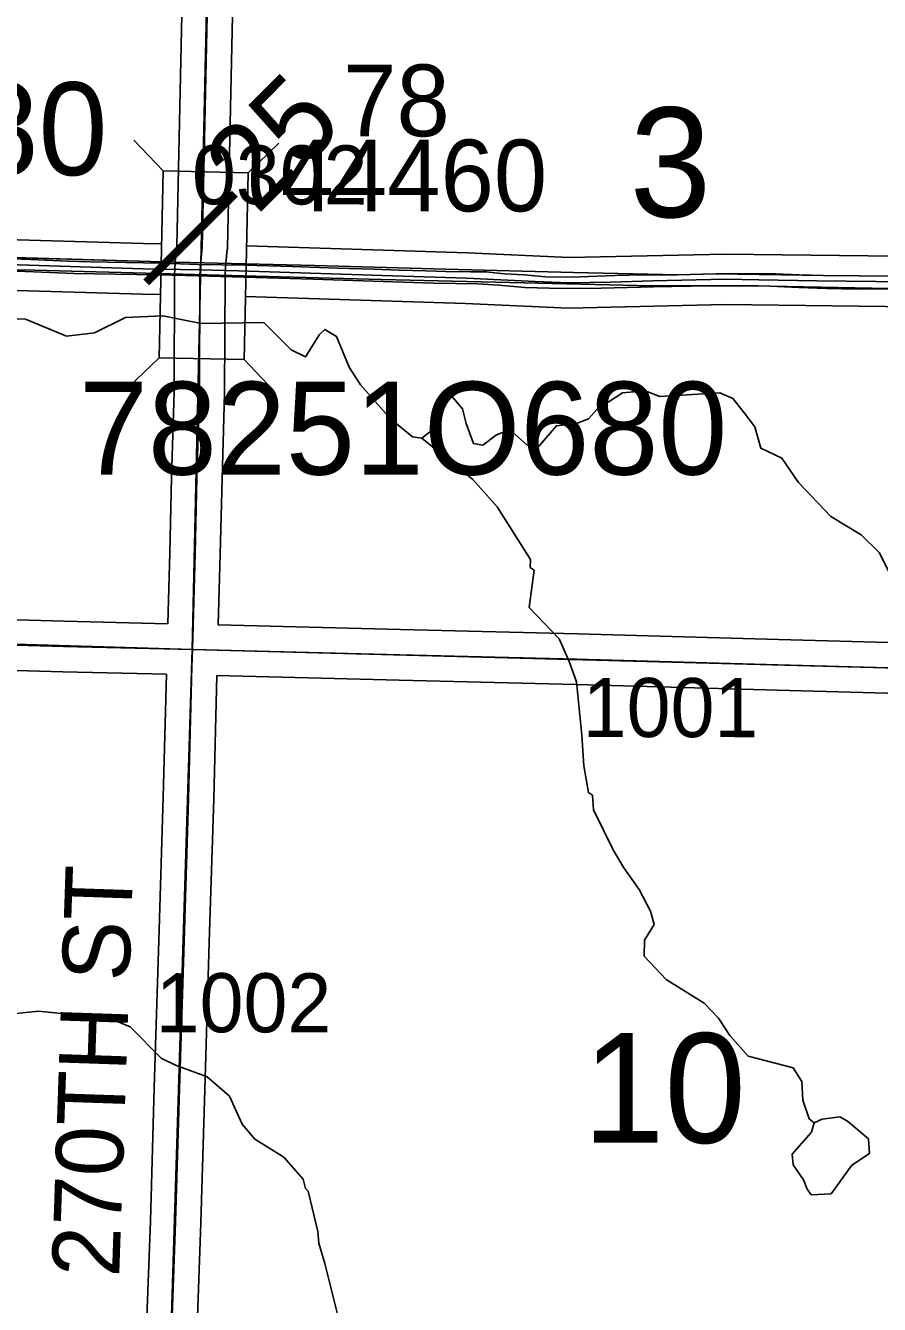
# Model space of a CAD drawing. Extents: x -132.8 to -73.3, y -60 to -26.
# Drawn here: x -112.737 to -111.725, y -34.417 to -32.901 of the extents above; entities that cross this region are included whole.
import ezdxf

# ---------------------------------------------------------------- set-up
doc = ezdxf.new("R2010")
doc.units = 0
for name, color, linetype in [('tdCoDivCarto', 7, 'Continuous'), ('tdCoHydroRiver', 7, 'Continuous'), ('tdCoInt', 7, 'Continuous'), ('tdCoIntCL', 7, 'Continuous'), ('tdCoIntRte', 7, 'Continuous'), ('tdCoPrimary', 7, 'Continuous'), ('tdCoSecRdNmbr', 7, 'Continuous'), ('tdCoSecRdTxt', 7, 'Continuous'), ('tdCoSecRteBand', 7, 'Continuous'), ('tdCoSecRteCL', 7, 'Continuous'), ('tdCoSectLine', 7, 'Continuous'), ('tdCoSectNmbr', 7, 'Continuous'), ('tdCoStrucNonDivPri', 7, 'Continuous'), ('tdCoStrucPriMaintName', 7, 'Continuous'), ('tdCoStrucSecCoName', 7, 'Continuous'), ('tdCoStrucSecFHWANum', 7, 'Continuous'), ('tdCoSurfGravel', 7, 'Continuous'), ('tdStHwyIntRefPost1', 7, 'Continuous'), ('tdStHwyIntRefPost5', 7, 'Continuous')]:
    doc.layers.add(name, color=color, linetype=linetype)

msp = doc.modelspace()

# ---------------------------------------------------------------- linework, layer by layer
at = {"layer": 'tdCoDivCarto'}
for p, q in [((-112.5759, -33.1812), (-112.7904, -33.1751)), ((-112.4766, -33.1835), (-112.5759, -33.1812)), ((-112.3949, -33.1858), (-112.4766, -33.1835)), ((-112.2389, -33.1899), (-112.3949, -33.1858)), ((-112.8725, -33.1884), (-112.7269, -33.1913)), ((-112.7269, -33.1913), (-112.5803, -33.1951)), ((-112.5803, -33.1951), (-112.4643, -33.1981)), ((-112.4643, -33.1981), (-112.3155, -33.2022)), ((-112.0878, -33.194), (-112.2389, -33.1899)), ((-111.9645, -33.1965), (-112.0878, -33.194)), ((-111.9185, -33.1956), (-111.9645, -33.1965)), ((-111.791, -33.1974), (-111.9185, -33.1956)), ((-111.7484, -33.1979), (-111.791, -33.1974)), ((-111.7129, -33.1984), (-111.7484, -33.1979)), ((-112.3155, -33.2022), (-112.1461, -33.2062)), ((-112.1461, -33.2062), (-112.012, -33.2095)), ((-112.012, -33.2095), (-111.927, -33.2099)), ((-111.927, -33.2099), (-111.8546, -33.2101)), ((-111.8546, -33.2101), (-111.6936, -33.2134))]:
    msp.add_line(p, q, dxfattribs=at)
for points in [[(-111.7129, -33.1984), (-111.7484, -33.1979), (-111.791, -33.1974), (-111.9185, -33.1956), (-111.9645, -33.1965), (-112.0878, -33.194), (-112.2389, -33.1899), (-112.3949, -33.1858), (-112.4766, -33.1835), (-112.5759, -33.1812), (-112.7904, -33.1751), (-113.0099, -33.1695), (-113.1957, -33.1618), (-113.3386, -33.156), (-113.3888, -33.1539), (-113.4892, -33.15), (-113.5598, -33.1469), (-113.6316, -33.1436), (-113.779, -33.1375)], [(-111.7129, -33.1984), (-111.7484, -33.1979), (-111.791, -33.1974), (-111.9185, -33.1956), (-111.9645, -33.1965), (-112.0878, -33.194), (-112.2389, -33.1899), (-112.3949, -33.1858), (-112.4766, -33.1835), (-112.5759, -33.1812), (-112.7904, -33.1751), (-113.0099, -33.1695), (-113.1957, -33.1618), (-113.3386, -33.156), (-113.3888, -33.1539), (-113.4892, -33.15), (-113.5598, -33.1469), (-113.6316, -33.1436), (-113.779, -33.1375)], [(-111.7129, -33.1984), (-111.7484, -33.1979), (-111.791, -33.1974), (-111.9185, -33.1956), (-111.9645, -33.1965), (-112.0878, -33.194), (-112.2389, -33.1899), (-112.3949, -33.1858), (-112.4766, -33.1835), (-112.5759, -33.1812), (-112.7904, -33.1751), (-113.0099, -33.1695), (-113.1957, -33.1618), (-113.3386, -33.156), (-113.3888, -33.1539), (-113.4892, -33.15), (-113.5598, -33.1469), (-113.6316, -33.1436), (-113.779, -33.1375)], [(-113.8062, -33.1501), (-113.6388, -33.1572), (-113.4753, -33.1641), (-113.3488, -33.1694), (-113.2987, -33.1714), (-113.2602, -33.1729), (-113.1885, -33.1758), (-113.1018, -33.1798), (-113.0253, -33.184), (-112.8725, -33.1884), (-112.7269, -33.1913), (-112.5803, -33.1951), (-112.4643, -33.1981), (-112.3155, -33.2022), (-112.1461, -33.2062), (-112.012, -33.2095), (-111.927, -33.2099), (-111.8546, -33.2101), (-111.6936, -33.2134)], [(-113.091, -33.1804), (-113.0253, -33.184), (-112.8725, -33.1884), (-112.7269, -33.1913), (-112.5803, -33.1951), (-112.4643, -33.1981), (-112.3155, -33.2022), (-112.1461, -33.2062), (-112.012, -33.2095), (-111.927, -33.2099), (-111.8546, -33.2101), (-111.6936, -33.2134)], [(-113.091, -33.1804), (-113.0253, -33.184), (-112.8725, -33.1884), (-112.7269, -33.1913), (-112.5803, -33.1951), (-112.4643, -33.1981), (-112.3155, -33.2022), (-112.1461, -33.2062), (-112.012, -33.2095), (-111.927, -33.2099), (-111.8546, -33.2101), (-111.6936, -33.2134)]]:
    msp.add_lwpolyline(points, dxfattribs=at)
at = {"layer": 'tdCoHydroRiver'}
for points in [[(-112.2675, -33.3905), (-112.2785, -33.3886), (-112.3048, -33.3674), (-112.3401, -33.3271), (-112.3537, -33.3063), (-112.3686, -33.2696), (-112.3826, -33.2614), (-112.389, -33.2675), (-112.4055, -33.2939), (-112.4226, -33.2856), (-112.455, -33.2532), (-112.5291, -33.2544), (-112.5747, -33.2454), (-112.6189, -33.2474), (-112.6557, -33.2654), (-112.6889, -33.2693), (-112.7373, -33.2491), (-112.8114, -33.2472)], [(-111.7115, -33.553), (-111.725, -33.5258), (-111.7465, -33.5048), (-111.7823, -33.4833), (-111.8207, -33.4429), (-111.8405, -33.414), (-111.8654, -33.4023), (-111.8727, -33.3769), (-111.8849, -33.3608), (-111.8986, -33.3431), (-111.9142, -33.3364), (-111.9854, -33.3409), (-112.0025, -33.3342), (-112.0294, -33.3366), (-112.0599, -33.3564), (-112.0697, -33.3672), (-112.084, -33.3731), (-112.1078, -33.3756), (-112.1305, -33.4019), (-112.143, -33.3984), (-112.1631, -33.3805), (-112.179, -33.3864), (-112.1951, -33.3986), (-112.2061, -33.3968), (-112.215, -33.3729), (-112.2193, -33.3554), (-112.2331, -33.3393), (-112.2458, -33.3437), (-112.2507, -33.3499), (-112.2482, -33.3752), (-112.2675, -33.3905)], [(-111.8021, -34.2021), (-111.8083, -34.1972), (-111.8157, -34.1749), (-111.8167, -34.1528), (-111.8273, -34.1368), (-111.8806, -34.1228), (-111.9021, -34.0986), (-111.9158, -34.0777), (-111.9327, -34.06), (-111.9777, -34.032), (-112.0038, -34.0045), (-112.0034, -33.9856), (-111.9918, -33.967), (-111.9962, -33.9511), (-112.0097, -33.9255), (-112.028, -33.8998), (-112.0401, -33.879), (-112.0641, -33.831), (-112.0652, -33.8137), (-112.0699, -33.8104), (-112.0754, -33.7787), (-112.0776, -33.7424), (-112.0839, -33.6791), (-112.0928, -33.6552), (-112.1047, -33.6281), (-112.1401, -33.5909), (-112.1342, -33.5469), (-112.1389, -33.5436), (-112.1386, -33.5342), (-112.178, -33.4716), (-112.2072, -33.4393), (-112.2675, -33.3905)], [(-112.3666, -34.4321), (-112.3824, -34.3686), (-112.3896, -34.3448), (-112.3909, -34.3306), (-112.4023, -34.283), (-112.4053, -34.2797), (-112.4082, -34.2686), (-112.4312, -34.2428), (-112.4654, -34.2214), (-112.4807, -34.2037), (-112.4957, -34.1702), (-112.5219, -34.1474), (-112.5594, -34.1338), (-112.5766, -34.1255), (-112.6135, -34.0883), (-112.6369, -34.0782), (-112.7219, -34.0697), (-112.7709, -34.0748)], [(-111.8021, -34.2021), (-111.7926, -34.1976), (-111.772, -34.195), (-111.7626, -34.2), (-111.7379, -34.2211), (-111.7368, -34.2385), (-111.7577, -34.2521), (-111.7822, -34.2862), (-111.8059, -34.2872), (-111.8105, -34.2808), (-111.8149, -34.2696), (-111.8271, -34.2519), (-111.8283, -34.2393), (-111.8056, -34.2131), (-111.8021, -34.2021)]]:
    msp.add_lwpolyline(points, dxfattribs=at)
at = {"layer": 'tdCoInt'}
for points in [[(-114.4748, -33.0881), (-114.3772, -33.0881), (-114.2829, -33.093), (-114.1669, -33.0943), (-114.116, -33.0964), (-114.0295, -33.1055), (-113.9756, -33.112), (-113.939, -33.1131), (-113.8516, -33.1119), (-113.7562, -33.1129), (-113.6496, -33.1185), (-113.5533, -33.1287), (-113.4894, -33.1328), (-113.3861, -33.1305), (-113.1703, -33.1387), (-113.0963, -33.1443), (-112.8282, -33.1527), (-112.5975, -33.1596), (-112.5761, -33.1599)], [(-114.4768, -33.1481), (-114.3787, -33.1481), (-114.2851, -33.153), (-114.1682, -33.1543), (-114.1206, -33.1562), (-114.0349, -33.1653), (-113.9805, -33.1719), (-113.9389, -33.1731), (-113.852, -33.1719), (-113.7582, -33.1729), (-113.6541, -33.1784), (-113.5586, -33.1885), (-113.4907, -33.1928), (-113.3865, -33.1905), (-113.1731, -33.1987), (-113.1003, -33.2042), (-112.8295, -33.2127), (-112.5989, -33.2196), (-112.5774, -33.2199)], [(-112.4754, -33.1623), (-112.2134, -33.1707), (-112.0929, -33.1762), (-111.9078, -33.172), (-111.3993, -33.1782), (-111.2668, -33.1808), (-111.1003, -33.1837), (-110.966, -33.1792), (-110.9177, -33.1737), (-110.8604, -33.1713), (-110.7313, -33.1746), (-110.6906, -33.1734), (-110.6242, -33.1676), (-110.5453, -33.1638), (-110.4176, -33.1635), (-110.3398, -33.1661)], [(-112.4767, -33.2223), (-112.2159, -33.2306), (-112.0936, -33.2362), (-111.9076, -33.232), (-111.4002, -33.2382), (-111.2685, -33.2408), (-111.0997, -33.2437), (-110.9613, -33.2391), (-110.913, -33.2335), (-110.8597, -33.2313), (-110.7321, -33.2346), (-110.686, -33.2332), (-110.6201, -33.2275), (-110.5437, -33.2238), (-110.4182, -33.2235), (-110.3412, -33.2261)]]:
    msp.add_lwpolyline(points, dxfattribs=at)
at = {"layer": 'tdCoIntCL'}
msp.add_lwpolyline([(-112.808, -33.183), (-112.5982, -33.1896), (-112.531, -33.1906), (-112.485, -33.1919), (-112.4726, -33.1925), (-112.2896, -33.1981), (-112.2146, -33.2007), (-112.1331, -33.2046), (-112.0933, -33.2062), (-112.0437, -33.2052), (-111.9934, -33.2039), (-111.9077, -33.202), (-111.8679, -33.2026), (-111.799, -33.2039), (-111.6584, -33.2052)], dxfattribs=at)
at = {"layer": 'tdCoIntRte'}
for points in [[(-111.7133, -33.1984), (-111.7488, -33.1979), (-111.7913, -33.1974), (-111.8201, -33.1965), (-111.848, -33.1956), (-111.8813, -33.1949), (-111.9188, -33.1956), (-111.9649, -33.1965), (-112.0045, -33.1965), (-112.0388, -33.1974), (-112.0698, -33.1986), (-112.0883, -33.1993), (-112.1207, -33.199), (-112.1463, -33.1967), (-112.1695, -33.1954), (-112.1808, -33.1944), (-112.1909, -33.1933), (-112.2098, -33.1931), (-112.2392, -33.1928), (-112.2632, -33.1921), (-112.2943, -33.191), (-112.3246, -33.1901), (-112.3674, -33.1887), (-112.4211, -33.1868), (-112.477, -33.1852), (-112.5333, -33.1843), (-112.5428, -33.1841), (-112.5767, -33.1827), (-112.6602, -33.1811), (-112.6876, -33.1804), (-112.7311, -33.1786), (-112.7958, -33.1763)], [(-111.7133, -33.1984), (-111.7488, -33.1979), (-111.7913, -33.1974), (-111.8201, -33.1965), (-111.848, -33.1956), (-111.8813, -33.1949), (-111.9188, -33.1956), (-111.9649, -33.1965), (-112.0045, -33.1965), (-112.0388, -33.1974), (-112.0698, -33.1986), (-112.0883, -33.1993), (-112.1207, -33.199), (-112.1463, -33.1967), (-112.1695, -33.1954), (-112.1808, -33.1944), (-112.1909, -33.1933), (-112.2098, -33.1931), (-112.2392, -33.1928), (-112.2632, -33.1921), (-112.2943, -33.191), (-112.3246, -33.1901), (-112.3674, -33.1887), (-112.4211, -33.1868), (-112.477, -33.1852), (-112.5333, -33.1843), (-112.5428, -33.1841), (-112.5767, -33.1827), (-112.6602, -33.1811), (-112.6876, -33.1804), (-112.7311, -33.1786), (-112.7958, -33.1763)], [(-112.7788, -33.1913), (-112.7277, -33.1931), (-112.6799, -33.195), (-112.6307, -33.1957), (-112.5811, -33.1968), (-112.5468, -33.1973), (-112.5333, -33.1977), (-112.4649, -33.1999), (-112.3965, -33.2019), (-112.3491, -33.2032), (-112.2535, -33.2066), (-112.2012, -33.2074), (-112.176, -33.209), (-112.1452, -33.2116), (-112.1014, -33.213), (-112.0549, -33.2123), (-111.9927, -33.2108), (-111.9273, -33.2099), (-111.8822, -33.2094), (-111.855, -33.2101), (-111.8206, -33.2116), (-111.7876, -33.2128), (-111.7509, -33.2136), (-111.694, -33.2134)], [(-112.7788, -33.1913), (-112.7277, -33.1931), (-112.6799, -33.195), (-112.6307, -33.1957), (-112.5811, -33.1968), (-112.5468, -33.1973), (-112.5333, -33.1977), (-112.4649, -33.1999), (-112.3965, -33.2019), (-112.3491, -33.2032), (-112.2535, -33.2066), (-112.2012, -33.2074), (-112.176, -33.209), (-112.1452, -33.2116), (-112.1014, -33.213), (-112.0549, -33.2123), (-111.9927, -33.2108), (-111.9273, -33.2099), (-111.8822, -33.2094), (-111.855, -33.2101), (-111.8206, -33.2116), (-111.7876, -33.2128), (-111.7509, -33.2136), (-111.694, -33.2134)]]:
    msp.add_lwpolyline(points, dxfattribs=at)
at = {"layer": 'tdCoPrimary'}
for points in [[(-111.7129, -33.1984), (-111.7484, -33.1979), (-111.791, -33.1974), (-111.9185, -33.1956), (-111.9645, -33.1965), (-112.0878, -33.194), (-112.2389, -33.1899), (-112.3949, -33.1858), (-112.4766, -33.1835), (-112.5759, -33.1812), (-112.7904, -33.1751), (-113.0099, -33.1695), (-113.1957, -33.1618), (-113.3386, -33.156), (-113.3888, -33.1539), (-113.4892, -33.15), (-113.5598, -33.1469), (-113.6316, -33.1436), (-113.779, -33.1375)], [(-111.7129, -33.1984), (-111.7484, -33.1979), (-111.791, -33.1974), (-111.9185, -33.1956), (-111.9645, -33.1965), (-112.0878, -33.194), (-112.2389, -33.1899), (-112.3949, -33.1858), (-112.4766, -33.1835), (-112.5759, -33.1812), (-112.7904, -33.1751), (-113.0099, -33.1695), (-113.1957, -33.1618), (-113.3386, -33.156), (-113.3888, -33.1539), (-113.4892, -33.15), (-113.5598, -33.1469), (-113.6316, -33.1436), (-113.779, -33.1375)], [(-111.7129, -33.1984), (-111.7484, -33.1979), (-111.791, -33.1974), (-111.9185, -33.1956), (-111.9645, -33.1965), (-112.0878, -33.194), (-112.2389, -33.1899), (-112.3949, -33.1858), (-112.4766, -33.1835), (-112.5759, -33.1812), (-112.7904, -33.1751), (-113.0099, -33.1695), (-113.1957, -33.1618), (-113.3386, -33.156), (-113.3888, -33.1539), (-113.4892, -33.15), (-113.5598, -33.1469), (-113.6316, -33.1436), (-113.779, -33.1375)], [(-113.8062, -33.1501), (-113.6388, -33.1572), (-113.4753, -33.1641), (-113.3488, -33.1694), (-113.2987, -33.1714), (-113.2602, -33.1729), (-113.1885, -33.1758), (-113.1216, -33.1789), (-113.1018, -33.1798), (-113.091, -33.1804), (-113.0253, -33.184), (-112.8725, -33.1884), (-112.7269, -33.1913), (-112.5803, -33.1951), (-112.4643, -33.1981), (-112.3155, -33.2022), (-112.1461, -33.2062), (-112.012, -33.2095), (-111.927, -33.2099), (-111.8546, -33.2101), (-111.6936, -33.2134)], [(-113.091, -33.1804), (-113.0253, -33.184), (-112.8725, -33.1884), (-112.7269, -33.1913), (-112.5803, -33.1951), (-112.4643, -33.1981), (-112.3155, -33.2022), (-112.1461, -33.2062), (-112.012, -33.2095), (-111.927, -33.2099), (-111.8546, -33.2101), (-111.6936, -33.2134)], [(-113.091, -33.1804), (-113.0253, -33.184), (-112.8725, -33.1884), (-112.7269, -33.1913), (-112.5803, -33.1951), (-112.4643, -33.1981), (-112.3155, -33.2022), (-112.1461, -33.2062), (-112.012, -33.2095), (-111.927, -33.2099), (-111.8546, -33.2101), (-111.6936, -33.2134)]]:
    msp.add_lwpolyline(points, dxfattribs=at)
at = {"layer": 'tdCoSecRteBand'}
for points in [[(-112.5688, -33.6103), (-112.5664, -33.5261), (-112.5642, -33.4371), (-112.5642, -33.437), (-112.5642, -33.437), (-112.5613, -33.3355), (-112.5606, -33.1976), (-112.5606, -33.197), (-112.5606, -33.1964), (-112.56, -33.1829), (-112.5599, -33.1822), (-112.5599, -33.1815), (-112.558, -33.1623), (-112.5541, -32.979), (-112.5541, -32.979), (-112.5541, -32.979), (-112.5502, -32.7975), (-112.547, -32.6492), (-112.5468, -32.6354), (-112.5468, -32.6333), (-112.5468, -32.6315), (-112.5458, -32.5353)], [(-112.4902, -32.7988), (-112.4941, -32.9803), (-112.4981, -33.1647), (-112.4981, -33.1658), (-112.4982, -33.1669), (-112.5001, -33.1864), (-112.5006, -33.1985), (-112.5013, -33.3361), (-112.5013, -33.3365), (-112.5013, -33.3368), (-112.5042, -33.4386), (-112.5065, -33.5276), (-112.5065, -33.5276), (-112.5065, -33.5277), (-112.5088, -33.6117), (-112.2927, -33.6171), (-112.0829, -33.6223), (-112.0828, -33.6223), (-112.0828, -33.6223), (-111.8445, -33.6289), (-111.3365, -33.643)], [(-113.9, -33.5675), (-113.5062, -33.5818), (-113.1231, -33.5949), (-112.6917, -33.6072), (-112.5688, -33.6103), (-112.5688, -33.6103)], [(-112.595, -34.4742), (-112.5894, -34.3185), (-112.5849, -34.1605), (-112.5849, -34.1605), (-112.5849, -34.1604), (-112.5795, -33.9858), (-112.5743, -33.816), (-112.5704, -33.6702), (-112.6932, -33.6672), (-112.6933, -33.6672), (-112.6933, -33.6672), (-113.1249, -33.6549), (-113.125, -33.6549), (-113.1251, -33.6549), (-113.5083, -33.6418), (-113.5083, -33.6418), (-113.5084, -33.6418), (-113.9022, -33.6275)], [(-111.3382, -33.703), (-111.8462, -33.6889), (-111.8462, -33.6889), (-111.8462, -33.6889), (-112.0844, -33.6822), (-112.2942, -33.6771), (-112.5104, -33.6717), (-112.5143, -33.8177), (-112.5143, -33.8177), (-112.5143, -33.8178), (-112.5195, -33.9877), (-112.5195, -33.9877), (-112.5195, -33.9877), (-112.525, -34.1623), (-112.5294, -34.3203), (-112.5294, -34.3204), (-112.5294, -34.3205), (-112.5351, -34.4764)]]:
    msp.add_lwpolyline(points, dxfattribs=at)
at = {"layer": 'tdCoSecRteCL'}
for points in [[(-112.5396, -33.641), (-112.5364, -33.5268), (-112.5342, -33.4378), (-112.5313, -33.336), (-112.5306, -33.1978), (-112.53, -33.1843), (-112.5281, -33.1641), (-112.5241, -32.9796), (-112.5202, -32.7981), (-112.517, -32.6497), (-112.5168, -32.6357), (-112.5168, -32.6336), (-112.5168, -32.6318), (-112.5158, -32.5362)], [(-114.5371, -33.5724), (-114.4651, -33.5738), (-114.3033, -33.5822), (-114.1741, -33.5879), (-113.9011, -33.5975), (-113.5073, -33.6118), (-113.124, -33.6249), (-112.6925, -33.6372), (-112.5396, -33.641)], [(-112.5678, -34.5521), (-112.565, -34.4753), (-112.5594, -34.3194), (-112.5549, -34.1614), (-112.5495, -33.9868), (-112.5443, -33.8169), (-112.5401, -33.661), (-112.5396, -33.641)], [(-112.5396, -33.641), (-112.2935, -33.6471), (-112.0836, -33.6523), (-111.8454, -33.6589), (-111.3374, -33.673), (-111.1058, -33.6794), (-110.9613, -33.6814), (-110.927, -33.6828), (-110.8918, -33.688), (-110.7953, -33.7073), (-110.6296, -33.741), (-110.4807, -33.772)]]:
    msp.add_lwpolyline(points, dxfattribs=at)
at = {"layer": 'tdCoSectLine'}
for points in [[(-112.54, -33.641), (-112.5172, -32.6357)], [(-113.5395, -33.6107), (-112.54, -33.641)], [(-112.5707, -34.6347), (-112.54, -33.641)], [(-112.54, -33.641), (-111.5527, -33.667)]]:
    msp.add_lwpolyline(points, dxfattribs=at)
at = {"layer": 'tdCoStrucNonDivPri'}
for p, q in [((-112.5742, -33.0734), (-112.609, -33.0369)), ((-112.4735, -33.0756), (-112.437, -33.0407)), ((-112.579, -33.295), (-112.5742, -33.0734)), ((-112.5742, -33.0734), (-112.4735, -33.0756)), ((-112.4735, -33.0756), (-112.4783, -33.2972)), ((-112.579, -33.295), (-112.6155, -33.3299)), ((-112.4783, -33.2972), (-112.579, -33.295)), ((-112.4783, -33.2972), (-112.4783, -33.2972)), ((-112.4783, -33.2972), (-112.4435, -33.3336))]:
    msp.add_line(p, q, dxfattribs=at)
at = {"layer": 'tdCoSurfGravel'}
for points in [[(-112.5396, -33.641), (-112.5364, -33.5268), (-112.5342, -33.4378), (-112.5313, -33.336), (-112.5306, -33.1978), (-112.53, -33.1843), (-112.5281, -33.1641), (-112.5241, -32.9796), (-112.5202, -32.7981), (-112.517, -32.6497), (-112.5168, -32.6357)], [(-114.5371, -33.5724), (-114.4651, -33.5738), (-114.3033, -33.5822), (-114.1741, -33.5879), (-113.9011, -33.5975), (-113.5073, -33.6118), (-113.124, -33.6249), (-112.6925, -33.6372), (-112.5396, -33.641), (-112.2935, -33.6471), (-112.0836, -33.6523), (-111.8454, -33.6589), (-111.3374, -33.673), (-111.1058, -33.6794), (-110.9613, -33.6814), (-110.927, -33.6828), (-110.8918, -33.688), (-110.7953, -33.7073), (-110.6296, -33.741), (-110.4807, -33.772)], [(-112.5706, -34.6483), (-112.57, -34.6122), (-112.5678, -34.5521), (-112.565, -34.4753), (-112.5594, -34.3194), (-112.5549, -34.1614), (-112.5495, -33.9868), (-112.5443, -33.8169), (-112.5401, -33.661), (-112.5396, -33.641)]]:
    msp.add_lwpolyline(points, dxfattribs=at)

# ---------------------------------------------------------------- texts
at = {"layer": 'tdCoSecRdNmbr'}
for s, rotation, p in [('0302', 359.9154, (-112.5401, -33.113)), ('1001', 359.9156, (-112.0767, -33.7445)), ('1002', 359.9154, (-112.5831, -34.0945))]:
    msp.add_text(s, height=0.07, rotation=rotation, dxfattribs=at).set_placement(p)
at = {"layer": 'tdCoSecRdTxt'}
msp.add_text('270TH ST', height=0.08, rotation=88.057, dxfattribs=at).set_placement((-112.6264, -34.3856))
at = {"layer": 'tdCoSectNmbr'}
for s, p in [('3', (-112.0211, -33.1282)), ('10', (-112.0766, -34.2255))]:
    msp.add_text(s, height=0.13, rotation=359.9157, dxfattribs=at).set_placement(p)
at = {"layer": 'tdCoStrucPriMaintName'}
for s, p in [('78244R680', (-113.4009, -33.0785)), ('78244R680', (-113.4009, -33.0785)), ('78244R680', (-113.4009, -33.0785)), ('78251O680', (-112.6741, -33.4335)), ('78251O680', (-112.6741, -33.4335)), ('78251O680', (-112.6741, -33.4335))]:
    msp.add_text(s, height=0.11, dxfattribs=at).set_placement(p)
at = {"layer": 'tdCoStrucSecCoName'}
msp.add_text('78', height=0.085, dxfattribs=at).set_placement((-112.3608, -33.0324))
at = {"layer": 'tdCoStrucSecFHWANum'}
msp.add_text('44460', height=0.085, dxfattribs=at).set_placement((-112.4349, -33.1214))
at = {"layer": 'tdStHwyIntRefPost1'}
msp.add_text('‒‒25', height=0.1, rotation=45, dxfattribs=at).set_placement((-112.5681, -33.2317))
at = {"layer": 'tdStHwyIntRefPost5'}
msp.add_text('‒‒25', height=0.1, rotation=45, dxfattribs=at).set_placement((-112.5681, -33.2317))

doc.saveas('drawing.dxf')
